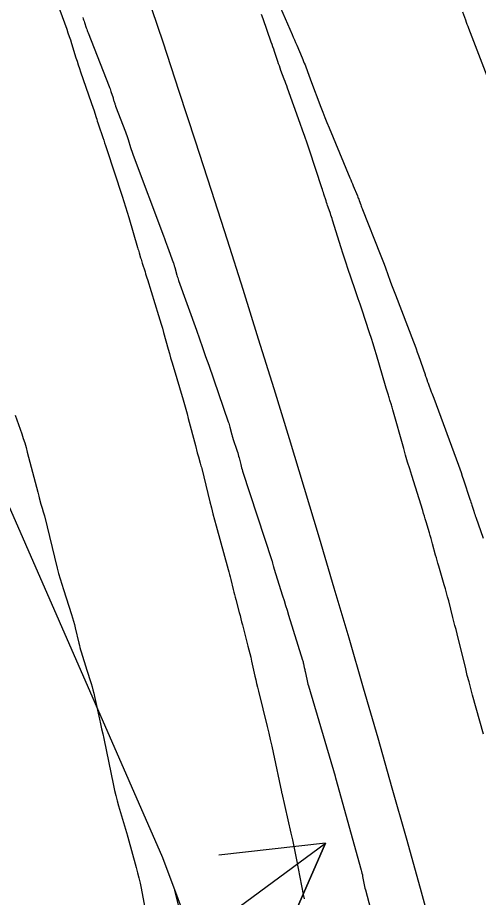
# Model space of a CAD drawing. Extents: x 954385 to 988206, y 1868364 to 1924553.
# Drawn here: x 957809.26 to 957835.06, y 1919766.99 to 1919816.22 of the extents above; entities that cross this region are included whole.
import ezdxf

# ---------------------------------------------------------------- set-up
doc = ezdxf.new("R2010")
doc.units = 0
for name, color, linetype in [('13', 7, 'Continuous'), ('16', 7, 'Continuous'), ('24', 7, 'Continuous'), ('26', 7, 'Continuous'), ('7', 7, 'Continuous'), ('Default', 7, 'Continuous')]:
    doc.layers.add(name, color=color, linetype=linetype)

msp = doc.modelspace()

# ---------------------------------------------------------------- linework, layer by layer
at = {"layer": '13'}
msp.add_lwpolyline([(957819.581, 1919761.472), (957818.062, 1919767.386)], dxfattribs=at)
at = {"layer": '16'}
for points in [[(957823.982, 1919816.761), (957824.626, 1919815.281), (957824.691, 1919815.131), (957824.756, 1919814.98), (957824.821, 1919814.83), (957824.885, 1919814.679), (957825.184, 1919813.977), (957825.227, 1919813.875), (957825.269, 1919813.773), (957825.31, 1919813.671), (957825.35, 1919813.569), (957825.509, 1919813.158), (957825.549, 1919813.055), (957825.588, 1919812.952), (957825.627, 1919812.849), (957825.666, 1919812.746), (957826.242, 1919811.213), (957826.352, 1919810.924), (957826.465, 1919810.636), (957826.58, 1919810.348), (957826.698, 1919810.062), (957827.867, 1919807.259), (957827.914, 1919807.146), (957827.961, 1919807.032), (957828.008, 1919806.918), (957828.054, 1919806.804), (957828.281, 1919806.246), (957828.307, 1919806.183), (957828.331, 1919806.119), (957828.356, 1919806.056), (957828.379, 1919805.992), (957828.473, 1919805.737), (957828.496, 1919805.674), (957828.52, 1919805.61), (957828.545, 1919805.547), (957828.57, 1919805.484), (957829.566, 1919802.984), (957829.64, 1919802.796), (957829.712, 1919802.607), (957829.783, 1919802.417), (957829.852, 1919802.227), (957830.125, 1919801.465), (957830.194, 1919801.274), (957830.264, 1919801.084), (957830.336, 1919800.895), (957830.408, 1919800.706), (957831.424, 1919798.074), (957831.496, 1919797.885), (957831.567, 1919797.695), (957831.635, 1919797.505), (957831.702, 1919797.314), (957832.071, 1919796.248), (957832.085, 1919796.208), (957832.099, 1919796.167), (957832.112, 1919796.127), (957832.126, 1919796.086), (957832.181, 1919795.924), (957832.195, 1919795.884), (957832.209, 1919795.843), (957832.224, 1919795.803), (957832.239, 1919795.763), (957832.418, 1919795.29), (957832.452, 1919795.198), (957832.487, 1919795.106), (957832.521, 1919795.014), (957832.556, 1919794.921), (957833.934, 1919791.187), (957834.009, 1919790.98), (957834.082, 1919790.772), (957834.154, 1919790.564), (957834.223, 1919790.355), (957834.58, 1919789.268), (957834.608, 1919789.184), (957834.635, 1919789.101), (957834.662, 1919789.017), (957834.688, 1919788.933), (957834.794, 1919788.598), (957834.821, 1919788.514), (957834.849, 1919788.43), (957834.877, 1919788.347), (957834.907, 1919788.264), (957835.325, 1919787.098)], [(957812.904, 1919816.232), (957812.932, 1919816.161), (957812.959, 1919816.089), (957812.985, 1919816.017), (957813.009, 1919815.944), (957813.104, 1919815.653), (957813.128, 1919815.58), (957813.153, 1919815.508), (957813.18, 1919815.436), (957813.207, 1919815.365), (957814.386, 1919812.372), (957814.414, 1919812.301), (957814.44, 1919812.229), (957814.465, 1919812.157), (957814.488, 1919812.084), (957814.602, 1919811.723), (957814.614, 1919811.684), (957814.626, 1919811.646), (957814.638, 1919811.607), (957814.65, 1919811.569), (957814.697, 1919811.415), (957814.709, 1919811.377), (957814.722, 1919811.339), (957814.736, 1919811.301), (957814.75, 1919811.263), (957815.303, 1919809.832), (957815.343, 1919809.725), (957815.382, 1919809.617), (957815.417, 1919809.508), (957815.451, 1919809.398), (957815.581, 1919808.958), (957815.615, 1919808.848), (957815.65, 1919808.739), (957815.688, 1919808.631), (957815.727, 1919808.523), (957817.428, 1919804.007), (957817.485, 1919803.854), (957817.542, 1919803.7), (957817.599, 1919803.547), (957817.655, 1919803.394), (957817.976, 1919802.519), (957817.984, 1919802.496), (957817.992, 1919802.472), (957817.999, 1919802.448), (957818.007, 1919802.424), (957818.034, 1919802.327), (957818.041, 1919802.303), (957818.048, 1919802.279), (957818.054, 1919802.255), (957818.061, 1919802.231), (957818.177, 1919801.814), (957818.199, 1919801.737), (957818.222, 1919801.66), (957818.247, 1919801.584), (957818.274, 1919801.508), (957819.269, 1919798.731), (957819.444, 1919798.242), (957819.617, 1919797.754), (957819.788, 1919797.264), (957819.958, 1919796.774), (957821.054, 1919793.601), (957821.079, 1919793.526), (957821.102, 1919793.451), (957821.124, 1919793.375), (957821.145, 1919793.299), (957821.257, 1919792.874), (957821.265, 1919792.841), (957821.274, 1919792.807), (957821.291, 1919792.741), (957821.295, 1919792.724), (957821.3, 1919792.708), (957821.305, 1919792.691), (957821.31, 1919792.675), (957821.55, 1919791.965), (957821.58, 1919791.872), (957821.608, 1919791.779), (957821.635, 1919791.685), (957821.659, 1919791.591), (957821.752, 1919791.211), (957821.776, 1919791.117), (957821.802, 1919791.023), (957821.829, 1919790.929), (957821.859, 1919790.836), (957823.495, 1919785.85), (957823.506, 1919785.814), (957823.517, 1919785.777), (957823.527, 1919785.74), (957823.536, 1919785.703), (957823.57, 1919785.554), (957823.579, 1919785.517), (957823.589, 1919785.48), (957823.6, 1919785.444), (957823.611, 1919785.407), (957824.097, 1919783.869), (957824.182, 1919783.601), (957824.266, 1919783.332), (957824.35, 1919783.063), (957824.433, 1919782.794), (957825.209, 1919780.276), (957825.224, 1919780.223), (957825.238, 1919780.171), (957825.252, 1919780.119), (957825.264, 1919780.066), (957825.311, 1919779.854), (957825.323, 1919779.8), (957825.335, 1919779.747), (957825.346, 1919779.694), (957825.357, 1919779.641), (957825.45, 1919779.2), (957825.47, 1919779.109), (957825.491, 1919779.018), (957825.515, 1919778.928), (957825.541, 1919778.838), (957827.035, 1919773.769), (957827.044, 1919773.74), (957827.055, 1919773.699), (957827.058, 1919773.688), (957828.492, 1919768.525), (957828.516, 1919768.434), (957828.538, 1919768.343), (957828.559, 1919768.251), (957828.577, 1919768.159), (957828.647, 1919767.79), (957828.665, 1919767.698), (957828.685, 1919767.606), (957828.707, 1919767.514), (957828.73, 1919767.423), (957829.461, 1919764.656)], [(957809.134, 1919793.969), (957809.496, 1919792.923), (957809.58, 1919792.672), (957809.659, 1919792.419), (957809.734, 1919792.165), (957809.803, 1919791.909), (957810.391, 1919789.673), (957810.411, 1919789.593), (957810.432, 1919789.514), (957810.452, 1919789.435), (957810.473, 1919789.355), (957810.566, 1919788.988), (957810.58, 1919788.934), (957810.596, 1919788.88), (957810.612, 1919788.826), (957810.63, 1919788.773), (957810.701, 1919788.56), (957810.719, 1919788.507), (957810.735, 1919788.453), (957810.75, 1919788.399), (957810.764, 1919788.345), (957811.48, 1919785.417), (957811.557, 1919785.117), (957811.639, 1919784.818), (957811.728, 1919784.52), (957811.822, 1919784.224), (957812.283, 1919782.817), (957812.341, 1919782.635), (957812.394, 1919782.452), (957812.443, 1919782.268), (957812.488, 1919782.083), (957812.69, 1919781.213), (957812.72, 1919781.091), (957812.752, 1919780.97), (957812.786, 1919780.849), (957812.823, 1919780.729), (957812.974, 1919780.25), (957813.012, 1919780.13), (957813.05, 1919780.01), (957813.087, 1919779.89), (957813.124, 1919779.77), (957813.376, 1919778.953), (957813.428, 1919778.777), (957813.477, 1919778.599), (957813.522, 1919778.421), (957813.564, 1919778.241), (957813.847, 1919776.971), (957813.907, 1919776.699), (957813.966, 1919776.427), (957814.024, 1919776.155), (957814.082, 1919775.883), (957814.631, 1919773.26), (957814.694, 1919772.974), (957814.763, 1919772.689), (957814.837, 1919772.406), (957814.917, 1919772.124), (957815.412, 1919770.444), (957815.42, 1919770.417), (957815.422, 1919770.408), (957815.427, 1919770.384), (957815.429, 1919770.374), (957815.432, 1919770.364), (957815.904, 1919768.662), (957815.981, 1919768.376), (957816.051, 1919768.088), (957816.115, 1919767.799), (957816.173, 1919767.509), (957816.721, 1919764.613)]]:
    msp.add_lwpolyline(points, dxfattribs=at)
at = {"layer": '24'}
msp.add_lwpolyline([(957747.481, 1919902.179), (957772.218, 1919860.37), (957786.04, 1919835.827), (957802.011, 1919804.293), (957817.372, 1919769.232), (957831.573, 1919731.267)], dxfattribs=at)
at = {"layer": '26'}
msp.add_lwpolyline([(957757.131, 1919718.928), (957826.492, 1919770.022), (957824.088, 1919764.525), (957826.492, 1919770.022), (957820.53, 1919769.356)], dxfattribs=at)
at = {"layer": '7'}
for points in [[(957811.503, 1919816.988), (957812.01, 1919815.567), (957812.08, 1919815.37), (957812.147, 1919815.172), (957812.213, 1919814.973), (957812.277, 1919814.774), (957812.528, 1919813.975), (957812.591, 1919813.776), (957812.657, 1919813.577), (957812.723, 1919813.379), (957812.791, 1919813.181), (957813.388, 1919811.468), (957813.424, 1919811.365), (957813.458, 1919811.261), (957813.492, 1919811.158), (957813.525, 1919811.054), (957813.655, 1919810.637), (957813.687, 1919810.533), (957813.721, 1919810.429), (957813.755, 1919810.326), (957813.79, 1919810.222), (957814.03, 1919809.514), (957814.081, 1919809.361), (957814.133, 1919809.209), (957814.183, 1919809.056), (957814.234, 1919808.903), (957815.112, 1919806.233), (957815.209, 1919805.933), (957815.304, 1919805.632), (957815.397, 1919805.331), (957815.487, 1919805.029), (957815.978, 1919803.361), (957816, 1919803.288), (957816.021, 1919803.214), (957816.043, 1919803.14), (957816.064, 1919803.066), (957816.149, 1919802.771), (957816.171, 1919802.697), (957816.193, 1919802.623), (957816.215, 1919802.55), (957816.238, 1919802.477), (957816.395, 1919801.987), (957816.428, 1919801.881), (957816.462, 1919801.774), (957816.495, 1919801.668), (957816.528, 1919801.562), (957817.155, 1919799.545), (957817.226, 1919799.311), (957817.296, 1919799.077), (957817.364, 1919798.842), (957817.43, 1919798.606), (957817.692, 1919797.664), (957817.758, 1919797.428), (957817.825, 1919797.193), (957817.893, 1919796.958), (957817.962, 1919796.723), (957818.523, 1919794.825), (957818.599, 1919794.566), (957818.673, 1919794.306), (957818.744, 1919794.045), (957818.814, 1919793.784), (957819.212, 1919792.272), (957819.318, 1919791.869), (957819.333, 1919791.812), (957819.349, 1919791.754), (957819.365, 1919791.697), (957819.382, 1919791.64), (957819.483, 1919791.296), (957819.506, 1919791.219), (957819.527, 1919791.142), (957819.547, 1919791.065), (957819.566, 1919790.988), (957820.022, 1919789.124), (957820.106, 1919788.788), (957820.192, 1919788.452), (957820.281, 1919788.118), (957820.373, 1919787.784), (957821.054, 1919785.343), (957821.092, 1919785.203), (957821.129, 1919785.064), (957821.164, 1919784.923), (957821.198, 1919784.783), (957821.33, 1919784.22), (957821.364, 1919784.08), (957821.398, 1919783.94), (957821.434, 1919783.8), (957821.471, 1919783.66), (957821.668, 1919782.927), (957821.713, 1919782.758), (957821.758, 1919782.589), (957821.802, 1919782.42), (957821.846, 1919782.251), (957822.154, 1919781.059), (957822.207, 1919780.85), (957822.258, 1919780.641), (957822.308, 1919780.431), (957822.355, 1919780.221), (957822.544, 1919779.381), (957822.591, 1919779.171), (957822.64, 1919778.961), (957822.69, 1919778.751), (957822.741, 1919778.542), (957823.232, 1919776.553), (957823.321, 1919776.19), (957823.406, 1919775.825), (957823.488, 1919775.46), (957823.567, 1919775.094), (957824.031, 1919772.905), (957824.032, 1919772.897), (957824.033, 1919772.888), (957824.035, 1919772.871), (957824.037, 1919772.863), (957824.038, 1919772.855), (957824.044, 1919772.834), (957824.047, 1919772.822), (957824.557, 1919770.589), (957824.641, 1919770.215), (957824.721, 1919769.84), (957824.799, 1919769.465), (957824.874, 1919769.089), (957825.249, 1919767.163), (957825.296, 1919766.919)], [(957835.344, 1919776.132), (957834.731, 1919778.317), (957834.629, 1919778.683), (957834.531, 1919779.05), (957834.436, 1919779.418), (957834.343, 1919779.786), (957833.859, 1919781.745), (957833.802, 1919781.975), (957833.745, 1919782.204), (957833.687, 1919782.433), (957833.628, 1919782.662), (957833.392, 1919783.579), (957833.332, 1919783.807), (957833.271, 1919784.034), (957833.207, 1919784.261), (957833.142, 1919784.487), (957832.834, 1919785.534), (957832.789, 1919785.688), (957832.745, 1919785.843), (957832.702, 1919785.997), (957832.66, 1919786.152), (957832.493, 1919786.773), (957832.451, 1919786.928), (957832.407, 1919787.083), (957832.362, 1919787.237), (957832.316, 1919787.391), (957832.128, 1919788.014), (957832.081, 1919788.169), (957832.034, 1919788.323), (957831.986, 1919788.478), (957831.938, 1919788.633), (957831.326, 1919790.594), (957831.209, 1919790.973), (957831.095, 1919791.353), (957830.984, 1919791.734), (957830.876, 1919792.115), (957830.272, 1919794.28), (957830.252, 1919794.348), (957830.232, 1919794.416), (957830.211, 1919794.484), (957830.189, 1919794.551), (957830.1, 1919794.823), (957830.078, 1919794.89), (957830.057, 1919794.956), (957830.037, 1919795.023), (957830.017, 1919795.09), (957829.898, 1919795.491), (957829.858, 1919795.625), (957829.35, 1919797.345), (957829.257, 1919797.653), (957829.162, 1919797.961), (957829.065, 1919798.268), (957828.965, 1919798.574), (957828.523, 1919799.909), (957828.429, 1919800.195), (957828.333, 1919800.48), (957828.236, 1919800.765), (957828.139, 1919801.05), (957827.748, 1919802.188), (957827.652, 1919802.473), (957827.557, 1919802.759), (957827.465, 1919803.045), (957827.375, 1919803.332), (957826.89, 1919804.894), (957826.861, 1919804.984), (957826.832, 1919805.074), (957826.802, 1919805.163), (957826.771, 1919805.253), (957826.646, 1919805.61), (957826.615, 1919805.699), (957826.585, 1919805.789), (957826.555, 1919805.878), (957826.526, 1919805.968), (957826.409, 1919806.335), (957826.38, 1919806.426), (957826.35, 1919806.517), (957826.321, 1919806.608), (957826.291, 1919806.699), (957825.596, 1919808.812), (957825.472, 1919809.186), (957825.345, 1919809.559), (957825.215, 1919809.931), (957825.083, 1919810.302), (957824.371, 1919812.276), (957824.326, 1919812.4), (957824.281, 1919812.525), (957824.235, 1919812.649), (957824.189, 1919812.772), (957824.005, 1919813.268), (957823.96, 1919813.392), (957823.915, 1919813.516), (957823.871, 1919813.641), (957823.828, 1919813.766), (957823.642, 1919814.317), (957823.596, 1919814.45), (957823.55, 1919814.583), (957823.504, 1919814.717), (957823.458, 1919814.85), (957823.002, 1919816.159), (957822.919, 1919816.395)], [(957835.538, 1919812.936), (957834.518, 1919815.613), (957834.475, 1919815.727), (957834.431, 1919815.842), (957834.389, 1919815.956), (957834.346, 1919816.07), (957834.176, 1919816.528)]]:
    msp.add_lwpolyline(points, dxfattribs=at)
at = {"layer": 'Default'}
msp.add_arc((956871.597, 1919501.221), 996.448, 12.648055, 34.075074, dxfattribs=at)

doc.saveas('drawing.dxf')
